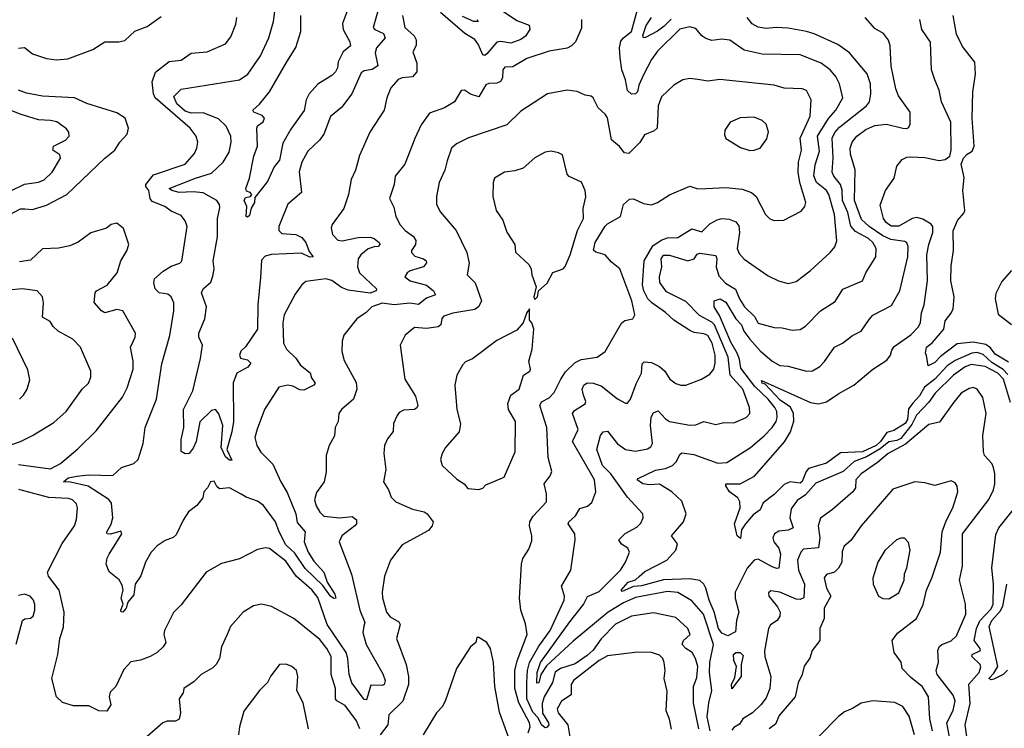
# Model space of a CAD drawing. Extents: x 1552294 to 1694791, y 811929 to 917222.
# Tile 359 of 643: x 1627792 to 1632690, y 892828 to 896355. Entities that reach past the tile are written whole.
import ezdxf

# ---------------------------------------------------------------- set-up
doc = ezdxf.new("R2010")
doc.units = 0

msp = doc.modelspace()

# ---------------------------------------------------------------- linework, layer by layer
at = {"layer": '0CON10XD'}
for points in [[(1629427, 896415), (1629398.1, 896335), (1629400.2, 896305), (1629433.9, 896245), (1629437.1, 896225), (1629400.2, 896195), (1629376.5, 896145), (1629373, 896115), (1629363.1, 896095), (1629343.7, 896076.3), (1629275, 896032.8), (1629231, 895985), (1629216.2, 895955), (1629207.5, 895902.5), (1629140.9, 895809.1), (1629100.8, 895739.2), (1629084.6, 895655), (1629057.4, 895622.6), (1629025, 895548.8), (1628961.2, 895468.8), (1628958.9, 895445), (1628943.1, 895416.9), (1628935, 895380), (1628925, 895372), (1628917.5, 895375), (1628921.2, 895425), (1628907.5, 895455), (1628915, 895470), (1628940, 895475), (1628946.1, 895483.9), (1628937.5, 895495), (1628920.5, 895500.5), (1628916.2, 895515), (1628934.3, 895565.7), (1628955.6, 895675), (1628973.8, 895725), (1628970.8, 895815), (1628975, 895826.1), (1629003.5, 895846.5), (1629010, 895865), (1628998.3, 895878.3), (1628956, 895895), (1628951.2, 895905), (1628985, 895933.8), (1629034.4, 895995.6), (1629120, 896145), (1629165, 896215.6), (1629189.7, 896295), (1629190, 896375)], [(1630896.9, 896083.1), (1630871, 896029), (1630865, 895996.2), (1630855.6, 895985), (1630835, 895984.5), (1630815, 896002.9), (1630805.6, 896055), (1630787.8, 896105), (1630778.7, 896165), (1630775.8, 896214.3), (1630782.8, 896247.2), (1630795.5, 896264.5), (1630835.6, 896295), (1630865.1, 896404.9)], [(1627785, 896213.2), (1627815.9, 896215.9), (1627855, 896185.4), (1627925, 896161.6), (1627975.3, 896154.7), (1628031.1, 896158.9), (1628155, 896206.7), (1628215.5, 896244.5), (1628285, 896244.6), (1628315, 896250.5), (1628365, 896298.1), (1628425, 896320.6), (1628495, 896371.2)], [(1630586.7, 896355), (1630587, 896313), (1630556.9, 896245), (1630536.3, 896223.7), (1630515, 896213.3), (1630425, 896198.1), (1630315, 896161.2), (1630245, 896120.6), (1630205, 896117.8), (1630195.5, 896104.5), (1630192.8, 896065), (1630183.4, 896046.6), (1630165, 896038.1), (1630125, 896036.1), (1630110.5, 896029.5), (1630075, 895970), (1630033.6, 895983.6), (1630005, 896003.1), (1629987.1, 896002.9), (1629954.3, 895945.7), (1629905, 895915.6), (1629830.2, 895889.8), (1629788.8, 895831.2), (1629757.3, 895762.7), (1629707.8, 895635), (1629660, 895575), (1629654.5, 895535), (1629631.2, 895465), (1629652.2, 895422.2), (1629663.1, 895375), (1629685, 895333.1), (1629709.1, 895305), (1629751.1, 895275), (1629762.9, 895255), (1629761.2, 895235), (1629740, 895205), (1629740, 895195), (1629758.1, 895178.1), (1629800, 895165), (1629814.4, 895154.4), (1629815.5, 895145), (1629800.5, 895125), (1629734.4, 895105), (1629718.5, 895095), (1629708.1, 895075), (1629734.2, 895055), (1629815, 895032.5), (1629849.5, 895005), (1629860.6, 894985), (1629815, 894967.9), (1629775, 894937.6), (1629733.1, 894943.1), (1629655, 894935.6), (1629595, 894944.4), (1629544.1, 894925.9), (1629515, 894897.1), (1629468, 894865), (1629403.8, 894785), (1629395.8, 894755), (1629393.4, 894703.4), (1629405, 894658.8), (1629465, 894548.8), (1629468.5, 894515), (1629452.7, 894465), (1629392, 894415), (1629380, 894395), (1629376, 894355), (1629361.2, 894325), (1629357, 894283), (1629330.8, 894235), (1629315.9, 894185.9), (1629315.7, 894104.3), (1629305.6, 894055), (1629268.5, 894001.5), (1629257.7, 893965), (1629266.2, 893935), (1629285, 893903.6), (1629305, 893884), (1629385, 893875.8), (1629445, 893882.2), (1629467.5, 893865), (1629466.9, 893845), (1629459.4, 893835), (1629394.5, 893785), (1629381.2, 893755), (1629442.5, 893595), (1629482.9, 893415), (1629508.9, 893355), (1629504.4, 893335.6), (1629499.1, 893305), (1629515.7, 893245), (1629598, 893098), (1629609.2, 893065), (1629605, 893045.6), (1629595, 893040), (1629538, 893042), (1629518.5, 892975), (1629515, 892969.2), (1629505, 892971.4), (1629443.4, 893053.4), (1629430.7, 893095), (1629423.7, 893175), (1629414.9, 893205), (1629321.7, 893345), (1629275, 893478.2), (1629245, 893516.5), (1629166.3, 893585), (1629115, 893658.9), (1629035, 893722.5), (1629015, 893726.7), (1628975, 893716.9), (1628885, 893670.6), (1628795, 893648.6), (1628718.8, 893605), (1628595, 893442), (1628556.5, 893403.5), (1628511.2, 893315), (1628508.8, 893295), (1628518, 893255), (1628505, 893232.5), (1628475, 893204.3), (1628441.2, 893185), (1628392.8, 893167.2), (1628345, 893159.2), (1628309.4, 893120.6), (1628269.2, 893035), (1628241.8, 893008.2), (1628237.3, 892985), (1628245.3, 892945), (1628225, 892913.3), (1628185, 892913.8), (1628135, 892940), (1628058.8, 892938.8), (1628005, 892956), (1627974, 892985), (1627952, 893075), (1627981.9, 893195), (1627991.4, 893275), (1628009.2, 893330.8), (1628012.3, 893405), (1627987.7, 893515), (1627934.5, 893585), (1627929.1, 893605), (1628003.1, 893746.9), (1628064.5, 893835), (1628073.8, 893866.2), (1628078.5, 893925), (1628074.5, 893945), (1628055, 893964.6), (1628035, 893970.8), (1627936.4, 893976.4), (1627786.9, 894016.9)], [(1629695.4, 896375), (1629706.9, 896315), (1629753.4, 896273.4), (1629763.3, 896255), (1629763.5, 896226.5), (1629747.8, 896195), (1629767.9, 896137.9), (1629766.6, 896095), (1629745, 896070.8), (1629695, 896065.3), (1629675, 896056.4), (1629638.1, 896015), (1629618.1, 895965), (1629604.3, 895905), (1629533.6, 895795), (1629481.9, 895678.1), (1629462.1, 895605), (1629440.7, 895559.3), (1629427.1, 895485), (1629404.4, 895415), (1629345.8, 895335), (1629340.7, 895319.3), (1629347.5, 895285), (1629375, 895257.1), (1629395, 895254.1), (1629475, 895270), (1629535, 895271.3), (1629555.8, 895265), (1629579.4, 895245), (1629582.5, 895235), (1629575, 895226), (1629555, 895224), (1629525, 895214.3), (1629488.8, 895185), (1629476.1, 895163.9), (1629471.8, 895125), (1629482.5, 895095), (1629567.1, 895015), (1629565.7, 895005), (1629535, 894994.1), (1629425, 895008), (1629392, 895022), (1629345, 895055.9), (1629315, 895064.6), (1629215, 895051.9), (1629195.8, 895035), (1629162.4, 894987.6), (1629107.5, 894885), (1629100.5, 894845), (1629103.5, 894745), (1629118.5, 894715), (1629165, 894670), (1629188.9, 894635), (1629237.3, 894597.3), (1629242.8, 894572.8), (1629261.2, 894545), (1629254.2, 894535), (1629205, 894510.8), (1629185, 894512.2), (1629150.2, 894530.2), (1629125, 894535.4), (1629080, 894525), (1629009.2, 894415), (1628972.7, 894317.3), (1628961.5, 894275), (1628971.5, 894235), (1628991.8, 894201.8), (1629051.5, 894141.5), (1629090, 894055), (1629121.6, 894001.6), (1629165.3, 893895), (1629171.7, 893851.7), (1629212.5, 893805), (1629206.2, 893755), (1629227, 893705), (1629255, 893659.4), (1629304.5, 893605), (1629322, 893555), (1629359.3, 893495), (1629364.2, 893475.8), (1629355, 893473.3), (1629338.2, 893485), (1629299.1, 893539.1), (1629212.2, 893622.2), (1629160, 893700), (1629115, 893740.4), (1629082.1, 893805), (1629064.5, 893855), (1629005, 893936.8), (1628975, 893958.6), (1628918.3, 893978.3), (1628893.6, 893993.6), (1628835, 894024.2), (1628785, 894020), (1628771.7, 894031.7), (1628758.3, 894058.3), (1628740, 894055), (1628726.1, 894023.9), (1628707.5, 894005), (1628703.3, 893975), (1628672.7, 893937.3), (1628632, 893905), (1628605, 893863.8), (1628569.7, 893790.3), (1628555, 893776.5), (1628515, 893762.2), (1628475, 893736.2), (1628445.4, 893705), (1628416.6, 893655), (1628395, 893586), (1628365.6, 893544.4), (1628358.8, 893491.2), (1628328.8, 893455), (1628322, 893425), (1628305, 893406.2), (1628297, 893407), (1628294.3, 893415), (1628306.7, 893445), (1628295.7, 893475), (1628305.6, 893515), (1628300.5, 893540.5), (1628285.9, 893565.9), (1628237, 893607), (1628222, 893645), (1628225.9, 893674.1), (1628236.2, 893695), (1628300, 893795), (1628295, 893808.8), (1628243.1, 893793.1), (1628227.5, 893795), (1628222.9, 893802.9), (1628246.9, 893843.1), (1628255.4, 893874.6), (1628248.2, 893948.2), (1628234.2, 893965.8), (1628132, 894032), (1628045, 894053.4), (1628010, 894055), (1628031.9, 894075), (1628075, 894083.3), (1628135, 894090), (1628255, 894085.7), (1628298.8, 894125), (1628358.8, 894145), (1628380.6, 894165), (1628405.8, 894245), (1628416, 894325), (1628471.5, 894465), (1628498.1, 894641.9), (1628537.8, 894782.2), (1628558.8, 894905), (1628558.2, 894945), (1628545, 894975.6), (1628528, 894988), (1628485, 894995.8), (1628465.2, 895015.2), (1628459.2, 895045), (1628462.1, 895065), (1628505, 895103.4), (1628545, 895127.7), (1628587.4, 895142.6), (1628597.4, 895152.6), (1628624.4, 895325), (1628615, 895353.8), (1628595, 895379.2), (1628545, 895402.2), (1628514.3, 895425), (1628450.1, 895450.1), (1628440.8, 895465), (1628434.5, 895505), (1628418.5, 895525), (1628419.6, 895535), (1628457.6, 895582.4), (1628615.5, 895635), (1628661.3, 895688.7), (1628673.6, 895715), (1628677.5, 895745), (1628668.9, 895775), (1628639.5, 895815), (1628465.6, 895965.6), (1628457.6, 895985), (1628450.7, 896045), (1628467.1, 896092.9), (1628535, 896146.9), (1628595, 896152.7), (1628645, 896187.5), (1628725, 896194.5), (1628815.7, 896235), (1628841.4, 896268.6), (1628867.2, 896332.8), (1628871.1, 896365)], [(1629573, 896397), (1629550, 896315), (1629557.5, 896305), (1629601.5, 896285), (1629610, 896265), (1629566.7, 896215), (1629559.9, 896189.9), (1629572.7, 896125), (1629545, 896106.3), (1629505, 896099.3), (1629490.6, 896089.4), (1629443.5, 895985), (1629392.6, 895917.4), (1629337.5, 895872.5), (1629304.4, 895785), (1629282.5, 895755), (1629225, 895700), (1629195.5, 895645), (1629182.6, 895597.4), (1629194.2, 895495), (1629125, 895436), (1629081.1, 895325), (1629081.1, 895305), (1629095, 895290.5), (1629165, 895284.7), (1629195, 895270), (1629214.6, 895245), (1629231.5, 895201.5), (1629251.2, 895175), (1629235, 895172.7), (1629193, 895193), (1629045, 895186), (1629012.8, 895177.2), (1628995, 895157.5), (1628989.1, 895070.9), (1628976.9, 894935), (1628975.3, 894814.7), (1628915, 894726), (1628892.5, 894705), (1628884.3, 894685), (1628889.7, 894669.7), (1628925, 894661.1), (1628941.9, 894645), (1628925.8, 894625), (1628872.2, 894595), (1628853.1, 894546.9), (1628854.6, 894355), (1628846.8, 894303.2), (1628821.9, 894215), (1628847.1, 894162.9), (1628835, 894161.8), (1628815, 894178.5), (1628794.3, 894225), (1628802.4, 894335), (1628782.7, 894392.7), (1628765, 894414.2), (1628745, 894408.6), (1628687.2, 894352.8), (1628670, 894255), (1628655, 894221.2), (1628635, 894196), (1628615, 894194.3), (1628594.7, 894204.7), (1628594.7, 894265), (1628608.7, 894325), (1628607.1, 894415), (1628652.2, 894507.8), (1628691.7, 894668.3), (1628700.8, 894735), (1628683.1, 894775), (1628683.1, 894795), (1628712.4, 894865), (1628721.6, 894925), (1628695.7, 894995), (1628704.4, 895015), (1628742.2, 895047.8), (1628752.4, 895077.6), (1628758.5, 895115), (1628754.6, 895155), (1628775.7, 895274.3), (1628776.2, 895365), (1628787.6, 895417.6), (1628786, 895435), (1628772.9, 895455), (1628705, 895492.3), (1628655, 895497.7), (1628585, 895494.5), (1628548, 895505), (1628535.8, 895515), (1628666.5, 895566.5), (1628745, 895590.9), (1628803.1, 895645), (1628833.3, 895695), (1628844, 895745), (1628842.3, 895775), (1628818.2, 895825), (1628781.3, 895861.3), (1628705, 895890.6), (1628645, 895889.4), (1628615, 895898.4), (1628573.1, 895935), (1628558, 895972), (1628595, 896007.9), (1628885.3, 896054.7), (1628926.7, 896083.3), (1628989.6, 896175), (1629031.8, 896265), (1629054.5, 896345), (1629060.8, 896395)], [(1630197.8, 896395), (1630265, 896351.1), (1630326.8, 896326.8), (1630329.2, 896305), (1630308.2, 896271.8), (1630285, 896256.3), (1630235, 896237.1), (1630185, 896246), (1630165, 896243.2), (1630115, 896184.6), (1630105, 896176.5), (1630095, 896178.9), (1630072.3, 896232.3), (1630055, 896255.3), (1630006.6, 896286.6), (1629885, 896389.6)], [(1630066.7, 896355), (1630072, 896345), (1630050, 896345), (1629995, 896370.7)], [(1631225.9, 892815), (1631212, 892885), (1631219.8, 892955), (1631234.2, 893015), (1631222.6, 893105), (1631224.8, 893155), (1631242.7, 893245), (1631192.6, 893395), (1631135, 893462.7), (1631065, 893503.2), (1631015, 893508.1), (1630855, 893478.7), (1630795, 893451.7), (1630719, 893405), (1630545, 893260.7), (1630412, 893138), (1630383.8, 893095), (1630375, 893054.6), (1630365, 893052.2), (1630365.3, 893105.3), (1630381.7, 893155), (1630527.9, 893357.9), (1630596.7, 893443.3), (1630615.6, 893484.4), (1630675, 893508.8), (1630779.7, 893615), (1630806.1, 893655), (1630824.5, 893705), (1630817.1, 893725), (1630785, 893744.4), (1630772.9, 893765), (1630803.6, 893796.4), (1630861.7, 893828.3), (1630880.9, 893849.1), (1630893.8, 893875), (1630891.2, 893895), (1630815, 893977.7), (1630732.5, 894095), (1630690.3, 894135), (1630663.2, 894215), (1630681.5, 894285), (1630695, 894302.9), (1630715, 894305.8), (1630765, 894243.5), (1630805, 894215.5), (1630855, 894207.3), (1630915, 894218.2), (1630930.9, 894229.1), (1630939.1, 894245), (1630930, 894335), (1630933.6, 894376.4), (1630945, 894398.5), (1630967.4, 894407.4), (1631005, 894367.9), (1631025, 894355.4), (1631125, 894336.5), (1631155, 894337.8), (1631195, 894354.4), (1631255, 894339.2), (1631295, 894350), (1631345, 894348.5), (1631406, 894375), (1631423.1, 894395), (1631422.2, 894425), (1631389.2, 894515), (1631326, 894586), (1631315.4, 894675), (1631248.7, 894835), (1631235, 894848.8), (1631172.8, 894882.8), (1631105, 894952), (1631009.7, 894999.7), (1630976.7, 895046.7), (1630975.1, 895074.9), (1630986.9, 895125), (1630983, 895165), (1630995, 895182.8), (1631025, 895183), (1631115, 895154.8), (1631146.4, 895163.6), (1631162, 895188), (1631175, 895191.8), (1631255, 895181.4), (1631259.7, 895165), (1631256.2, 895123.8), (1631270, 895080), (1631303.3, 895043.3), (1631353.4, 895013.4), (1631372.7, 894965), (1631396.8, 894925), (1631447.3, 894877.3), (1631465, 894844.1), (1631545, 894822.2), (1631585, 894821.1), (1631635, 894808.9), (1631675, 894813.1), (1631700.9, 894829.1), (1631774.7, 894905.3), (1631848.3, 894951.7), (1631886.8, 895013.2), (1631985, 895054), (1632000.8, 895095), (1632051.1, 895175), (1632052.5, 895215), (1632036.5, 895245), (1632014.6, 895265), (1631949.6, 895299.6), (1631926.6, 895326.6), (1631910.7, 895395), (1631884.4, 895454.5), (1631883.8, 895506.2), (1631875.6, 895535), (1631841.7, 895575), (1631833.9, 895595), (1631838, 895665), (1631833.7, 895765), (1631846.2, 895793.8), (1631869.7, 895820.3), (1632003.8, 895925), (1632018.8, 895945), (1632026, 895985), (1632024.7, 896035), (1632007.1, 896085), (1631919, 896189), (1631861.4, 896231.4), (1631744.7, 896284.7), (1631705.2, 896295.2), (1631615, 896311.9), (1631555, 896315.9), (1631505, 896310.9), (1631465, 896316.5), (1631435, 896334.4), (1631410.9, 896365)], [(1632720.7, 894449.3), (1632685.6, 894565), (1632658.5, 894595), (1632595, 894628.5), (1632525, 894638.6), (1632495, 894627.4), (1632437.9, 894585), (1632346.2, 894495), (1632315, 894450.4), (1632253.7, 894386.3), (1632229.7, 894340.3), (1632175, 894269.8), (1632155, 894260), (1632115, 894253.8), (1632072.1, 894217.9), (1632005, 894179.5), (1631943.2, 894155), (1631888.9, 894105), (1631751.8, 894048.2), (1631700.2, 893989.8), (1631659, 893961), (1631630.1, 893919.9), (1631622.7, 893875), (1631640, 893825), (1631615, 893813.3), (1631568.9, 893808.9), (1631546.5, 893795), (1631538.5, 893775), (1631542.5, 893755), (1631568, 893725), (1631576, 893695), (1631568.1, 893625), (1631557.6, 893622.4), (1631535, 893631.1), (1631465, 893669.8), (1631445, 893664.7), (1631410.5, 893625), (1631351.2, 893505), (1631351.3, 893475), (1631369.5, 893405), (1631357.4, 893365), (1631352.6, 893307.4), (1631315, 893287.3), (1631285, 893301.5), (1631267.2, 893325), (1631246.8, 893406.8), (1631221.8, 893465), (1631205.2, 893525.2), (1631194.6, 893545), (1631175, 893563.2), (1631125, 893572.1), (1630995, 893566), (1630885, 893537.4), (1630845, 893533.1), (1630788.3, 893508.3), (1630784.1, 893515), (1630818.9, 893555), (1630855, 893567.4), (1630875, 893585.3), (1630901.8, 893608.2), (1631011.4, 893665), (1631055.7, 893715), (1631064.2, 893745), (1631034.2, 893785), (1631094.7, 893855.3), (1631107.5, 893895), (1631085, 893958), (1631035.8, 894005), (1630975, 894043.1), (1630925, 894040), (1630890.8, 894045), (1630863.8, 894065), (1630868.3, 894071.7), (1630955, 894113), (1631005, 894120.2), (1631039.6, 894135), (1631059.3, 894155), (1631075, 894191.2), (1631085, 894199.4), (1631145, 894191.1), (1631265, 894146.9), (1631309.8, 894150.2), (1631427.5, 894225), (1631495, 894282.5), (1631534.7, 894325), (1631554.7, 894355), (1631559.7, 894375), (1631558.4, 894405), (1631548.4, 894425), (1631515.8, 894465), (1631448.9, 894528.9), (1631379.7, 894619.7), (1631372.2, 894665), (1631360.2, 894695), (1631329, 894749), (1631273, 894883), (1631247.1, 894925), (1631246.9, 894955), (1631275.8, 894965.8), (1631305, 894948.4), (1631353.8, 894865), (1631381.9, 894835), (1631394.8, 894805), (1631423.9, 894765), (1631475, 894705.9), (1631535.5, 894655), (1631573.4, 894633.4), (1631615, 894629.4), (1631705, 894604.6), (1631735, 894606.7), (1631771.7, 894628.3), (1631795, 894652.5), (1631844.4, 894725), (1631885, 894744.4), (1631935, 894783.5), (1631978.6, 894805), (1632017, 894863), (1632035, 894884.3), (1632128, 894932), (1632170.4, 895005), (1632210, 895175), (1632210.9, 895225), (1632204.7, 895244.7), (1632195, 895250.4), (1632125, 895261.3), (1632085, 895278.1), (1632017.4, 895325), (1631979.8, 895359.8), (1631944.5, 895455), (1631947.3, 895607.3), (1631925.4, 895685), (1631922.9, 895715), (1631932.2, 895745), (1631955.9, 895774.1), (1632001.7, 895808.3), (1632045, 895828.6), (1632103.7, 895833.7), (1632185, 895814.2), (1632205, 895813.3), (1632215, 895819.2), (1632221.9, 895835), (1632220.9, 895895), (1632163.1, 895975), (1632150.6, 896010.6), (1632126.4, 896123.6), (1632121.8, 896225), (1632113.1, 896253.1), (1632088.1, 896285), (1632045, 896310), (1631998.1, 896365)], [(1631032.6, 896357.4), (1630998, 896322), (1630965, 896297), (1630905, 896265.6), (1630894.6, 896264.6), (1630890.9, 896275), (1630908, 896325), (1630934.8, 896365.2)], [(1632707.9, 894587.9), (1632685, 894614.2), (1632628.2, 894648.2), (1632585, 894687.4), (1632555, 894697.4), (1632528.5, 894695), (1632445, 894657.9), (1632405, 894631.7), (1632345, 894564.9), (1632293, 894525), (1632267.4, 894482.6), (1632235, 894445.1), (1632213.1, 894416.9), (1632208.4, 894365), (1632196.5, 894345), (1632139.5, 894310.5), (1632105, 894299.7), (1632074.2, 894255), (1632051.9, 894235), (1631985, 894204), (1631875, 894198.1), (1631805, 894148.1), (1631715, 894120), (1631703.5, 894106.5), (1631685, 894055.8), (1631675, 894048.4), (1631625, 894053.7), (1631595, 894040.4), (1631545, 893991), (1631490.4, 893949.6), (1631475, 893915.6), (1631440.1, 893889.9), (1631401.6, 893845), (1631383.1, 893815), (1631377.9, 893772.1), (1631360.6, 893785), (1631347.7, 893845), (1631375.7, 893925), (1631374.2, 893955), (1631364, 893975), (1631323.5, 894005), (1631304.7, 894035), (1631304.7, 894045), (1631375.6, 894044.4), (1631447.4, 894082.6), (1631595.9, 894254.1), (1631626.8, 894303.2), (1631643.1, 894356.9), (1631641.1, 894395), (1631626, 894426), (1631575, 894461.2), (1631500.7, 894540.7), (1631485, 894546), (1631481.9, 894558.1), (1631725, 894449.3), (1631765, 894442.3), (1631805, 894451.8), (1631865.9, 894494.1), (1631941.4, 894535), (1632035.4, 894614.6), (1632105, 894660.5), (1632124.5, 894685), (1632130.3, 894709.7), (1632142.7, 894727.3), (1632224.8, 894785.2), (1632263.6, 894826.4), (1632272.4, 894847.6), (1632278.2, 894895), (1632291.5, 894935), (1632308.1, 895055), (1632304.5, 895185), (1632314, 895236), (1632334.7, 895295), (1632333.6, 895325), (1632326.4, 895336.4), (1632285, 895362.2), (1632255, 895369.5), (1632231.4, 895365), (1632165, 895327.5), (1632126.4, 895326.4), (1632101.5, 895345), (1632088.5, 895365), (1632071.7, 895431.7), (1632099.2, 895505), (1632142.5, 895565), (1632156, 895625), (1632181.2, 895658.8), (1632205, 895670), (1632225, 895671.4), (1632295, 895668.8), (1632365, 895653.8), (1632395, 895658.2), (1632418.5, 895675), (1632425.4, 895705.4), (1632423.9, 895843.9), (1632376.7, 895945), (1632365, 896003.3), (1632344.5, 896054.5), (1632327.1, 896105), (1632322.1, 896242.1), (1632278.9, 896305), (1632268.9, 896355)], [(1632710.6, 894650.6), (1632645, 894689.5), (1632621.5, 894721.5), (1632598.4, 894738.4), (1632535, 894749.7), (1632455, 894741.8), (1632372.4, 894677.6), (1632345, 894647.8), (1632311.2, 894631.2), (1632303.3, 894683.3), (1632297.5, 894695), (1632302.5, 894725), (1632332.7, 894747.3), (1632388.6, 894815), (1632395.6, 894855), (1632426.3, 894893.7), (1632435.7, 894915), (1632440, 894975), (1632424.5, 895055), (1632425, 895130), (1632437.9, 895205), (1632435, 895303.3), (1632456.8, 895355), (1632488.9, 895391.1), (1632493.6, 895405), (1632483.5, 895505), (1632490.9, 895569.1), (1632475.8, 895635), (1632486.5, 895665), (1632505, 895685.2), (1632530.2, 895699.8), (1632540.2, 895725), (1632530.3, 895865), (1632533.5, 895995), (1632547.4, 896082.6), (1632543.6, 896143.6), (1632481.7, 896221.7), (1632452.7, 896282.7), (1632436, 896375)], [(1631170.7, 892825), (1631143.9, 892955), (1631143.9, 893035), (1631160.2, 893080.2), (1631165.4, 893135.4), (1631153.8, 893175), (1631137.1, 893205), (1631106.1, 893225), (1631087.9, 893245), (1631094.6, 893265), (1631127.3, 893295), (1631115.2, 893325.2), (1631055, 893379.6), (1630945, 893403.1), (1630835, 893385.4), (1630755, 893345.8), (1630685, 893272.2), (1630645, 893216.3), (1630615, 893189.3), (1630555, 893148.8), (1630482.7, 893125), (1630455, 893106.9), (1630441.5, 893055), (1630401.2, 892985), (1630391.4, 892951.4), (1630392.5, 892902.4), (1630422.4, 892855), (1630423.9, 892845), (1630415, 892833), (1630405, 892830.4), (1630387, 892845), (1630370.6, 892880.6), (1630345, 892908.8), (1630314.2, 892975), (1630314, 893056), (1630317.6, 893115), (1630327.7, 893155), (1630374.3, 893235.7), (1630430.4, 893315), (1630500.8, 893465), (1630502.7, 893485), (1630486.9, 893535), (1630532.9, 893615), (1630555.5, 893765), (1630552.7, 893795), (1630519.4, 893845), (1630523.1, 893855), (1630556.9, 893885), (1630578.9, 893921.1), (1630616.5, 893933.5), (1630638.3, 893951.7), (1630657.9, 894005), (1630650.4, 894065), (1630542.1, 894255), (1630569.2, 894315), (1630540.9, 894395), (1630550.9, 894409.1), (1630605, 894442.5), (1630607.7, 894455), (1630596, 894485), (1630589.6, 894515), (1630597.5, 894535), (1630615, 894547.3), (1630644.1, 894545.9), (1630685, 894532.4), (1630765, 894467.1), (1630805, 894445.6), (1630815, 894445.8), (1630830.6, 894465), (1630858.1, 894541.9), (1630884.5, 894595), (1630887.8, 894642.2), (1630898.3, 894651.7), (1630935, 894647.8), (1630975, 894628.4), (1631001.1, 894605), (1631025.3, 894565.3), (1631055, 894543.3), (1631080, 894535), (1631105, 894535.6), (1631184, 894565), (1631225, 894589.6), (1631244.7, 894615), (1631251.9, 894645), (1631251, 894685), (1631237, 894745), (1631215, 894782.6), (1631195, 894791.6), (1631147.1, 894797.1), (1631125, 894807.7), (1631045, 894858.2), (1631005, 894897.7), (1630936.4, 894945), (1630917, 894965), (1630896.5, 895005), (1630890, 895035), (1630898.3, 895155), (1630941.8, 895228.2), (1630982.5, 895257.5), (1631015, 895268.6), (1631065, 895270.4), (1631135, 895312.8), (1631185, 895297.9), (1631225, 895338.9), (1631261.8, 895358.2), (1631285, 895364.6), (1631321.6, 895361.6), (1631355, 895349.2), (1631369.1, 895329.1), (1631372.3, 895295), (1631361.2, 895215), (1631371.2, 895191.2), (1631395, 895162.9), (1631515, 895079.2), (1631566.7, 895055), (1631615, 895040.8), (1631655, 895051.4), (1631724.7, 895105.3), (1631824.3, 895195), (1631846, 895224), (1631856.9, 895253.1), (1631844.3, 895385), (1631816.4, 895485), (1631804.7, 895505), (1631754.9, 895544.9), (1631742.1, 895577.9), (1631748.7, 895631.3), (1631769.9, 895700.1), (1631759.8, 895775), (1631815, 895862.5), (1631851.9, 895905), (1631886.9, 895965), (1631870.7, 896035), (1631851.4, 896071.4), (1631824.2, 896104.2), (1631778.2, 896138.2), (1631675, 896180), (1631485, 896182.2), (1631395, 896202), (1631325, 896253.3), (1631285, 896257.5), (1631235, 896251.5), (1631205, 896260.5), (1631185, 896274.3), (1631155, 896310.5), (1631125, 896319.5), (1631075, 896307.3), (1630965, 896198.2), (1630935, 896157.1), (1630896.9, 896083.1)], [(1631204.4, 895514.4), (1631305, 895519.5), (1631385, 895510.4), (1631432.5, 895495), (1631456.2, 895475), (1631502.2, 895385), (1631524.1, 895364.1), (1631545, 895354.4), (1631593, 895357), (1631679.3, 895400.7), (1631697.1, 895425), (1631703.3, 895445), (1631672, 895545), (1631663.9, 895595), (1631665.2, 895644.8), (1631680.8, 895705), (1631674.2, 895765), (1631724.6, 895875), (1631728.5, 895955), (1631705, 896002), (1631685, 896011.1), (1631595, 896013.3), (1631545, 896028.5), (1631275, 896056.7), (1631215, 896048.9), (1631165, 896056.4), (1631125, 896061.9), (1631090, 896055), (1631045, 896029.2), (1630985, 895970), (1630967.8, 895925), (1630963.3, 895815), (1630948.7, 895801.3), (1630899.1, 895780.9), (1630876.4, 895743.6), (1630821.7, 895688.3), (1630801.2, 895691.2), (1630775, 895724), (1630736.5, 895756.5), (1630715.8, 895865.7), (1630704.5, 895885), (1630668.6, 895915), (1630644, 895965), (1630635, 895974), (1630605, 895978.6), (1630565, 895996.7), (1630515, 896003.1), (1630416.7, 895985), (1630285, 895898.8), (1630215, 895830.6), (1630024, 895766), (1629965, 895737.1), (1629939.2, 895715), (1629918.7, 895651.3), (1629906.9, 895605), (1629878.8, 895545), (1629864.4, 895475), (1629865.6, 895435), (1629885, 895396), (1629962.9, 895305), (1630015.3, 895195.3), (1630026.8, 895143.2), (1630018, 895085), (1630057.8, 895045), (1630089.3, 894955), (1630075, 894926.4), (1630055, 894912.2), (1629945.8, 894894.2), (1629901.2, 894878.8), (1629892.2, 894867.8), (1629886.5, 894835), (1629874.2, 894825), (1629815, 894818), (1629755, 894822.9), (1629710, 894785), (1629684.3, 894735), (1629707.8, 894565), (1629760.5, 894480.5), (1629772.2, 894435), (1629767.6, 894422.4), (1629756, 894414), (1629701.1, 894411.1), (1629679.8, 894400.2), (1629668.9, 894385), (1629652, 894345), (1629649.2, 894305), (1629621.4, 894268.6), (1629606.7, 894235), (1629602.5, 894195), (1629613.3, 894115), (1629601.9, 894055), (1629627.1, 894015), (1629638.8, 893978.8), (1629662, 893955), (1629745, 893918.9), (1629804.4, 893904.4), (1629818.8, 893895), (1629848.1, 893855), (1629843.5, 893835), (1629825, 893811.8), (1629695, 893740.8), (1629636.3, 893663.7), (1629605.6, 893585), (1629594.5, 893505.5), (1629597.2, 893477.2), (1629616.7, 893405), (1629635, 893383.1), (1629677.5, 893357.5), (1629684.2, 893345), (1629665.8, 893275), (1629714.6, 893145), (1629725.9, 893085), (1629726, 893045), (1629697.6, 892962.4), (1629627.5, 892895), (1629622.5, 892845), (1629584.7, 892795)], [(1627665, 895344.4), (1627795, 895413.3), (1627817.3, 895412.7), (1627855, 895410.4), (1627925, 895431.6), (1628025.4, 895485), (1628214.8, 895665.2), (1628265.6, 895705), (1628288.9, 895745), (1628325.7, 895784.3), (1628332, 895815), (1628316.9, 895865), (1628275, 895891.6), (1628125, 895936.7), (1628065, 895964.8), (1627904.5, 895974.5), (1627825, 895988), (1627785, 896003.5)], [(1627754.7, 895505.3), (1627815, 895536.2), (1627885, 895545.5), (1627913.3, 895556.7), (1627952.5, 895595), (1627994.4, 895665), (1627991.3, 895681.3), (1627956, 895705), (1627959.2, 895725), (1628018.9, 895755), (1628037.5, 895775), (1628036.2, 895795), (1628025, 895811.2), (1627976, 895846), (1627945, 895853.5), (1627885, 895855.5), (1627794.7, 895884.7), (1627705, 895920.6)], [(1631423.7, 895703.7), (1631445, 895704.4), (1631475.5, 895714.5), (1631508.8, 895761.2), (1631517.1, 895797.1), (1631504.4, 895835), (1631485, 895852.2), (1631445, 895869.1), (1631375, 895865.7), (1631326.2, 895845), (1631300, 895805), (1631298.3, 895781.7), (1631305, 895763.8), (1631378, 895718), (1631423.7, 895703.7)], [(1630355, 894962.5), (1630367.5, 894975), (1630372.5, 895005), (1630415, 895042.5), (1630443.4, 895096.6), (1630495, 895114.6), (1630505, 895126), (1630530.8, 895185), (1630566.2, 895305), (1630596.2, 895365), (1630594.6, 895415), (1630607.4, 895472.6), (1630604.5, 895504.5), (1630585.9, 895545.9), (1630525, 895573.3), (1630515.8, 895585.8), (1630491.3, 895681.3), (1630472.4, 895692.4), (1630435, 895699.6), (1630406, 895695), (1630355, 895666.2), (1630296.2, 895615), (1630255, 895601.5), (1630203.9, 895596.1), (1630154, 895565), (1630146.9, 895545), (1630145.6, 895475), (1630161.4, 895405), (1630195, 895356.2), (1630215, 895296.7), (1630254, 895235), (1630257.3, 895197.3), (1630326.2, 895135), (1630336.4, 895113.6), (1630340, 895085), (1630361.2, 895025), (1630350, 894975), (1630355, 894962.5)], [(1630321.1, 892805), (1630330.8, 892835), (1630328, 892855), (1630274, 892954), (1630255.5, 893025), (1630254.4, 893115), (1630266.5, 893163.5), (1630316, 893295), (1630307.8, 893347.8), (1630284.5, 893415), (1630278.8, 893475), (1630288.1, 893645), (1630295, 893673.3), (1630325, 893720), (1630338.7, 893761.3), (1630339.4, 893785), (1630327.1, 893835), (1630329.5, 893855), (1630346.5, 893883.5), (1630411.9, 893955), (1630413.1, 893995), (1630400.5, 894045), (1630430.6, 894085), (1630438.5, 894105), (1630421.1, 894175), (1630414.6, 894325.4), (1630378.9, 894435), (1630388.1, 894451.9), (1630425, 894472.9), (1630451.1, 894498.9), (1630483.3, 894565), (1630507.6, 894602.4), (1630555, 894647.7), (1630585, 894662.9), (1630665, 894674.4), (1630705, 894702.5), (1630785, 894844.2), (1630802.4, 894857.6), (1630842.5, 894865), (1630851.2, 894885), (1630836.9, 894955), (1630776.4, 895115), (1630735, 895148.5), (1630705, 895184.8), (1630657.7, 895197.7), (1630646.6, 895206.6), (1630653.9, 895246.1), (1630703.5, 895326.5), (1630715, 895338.7), (1630780.8, 895375), (1630795.7, 895435), (1630825, 895461.9), (1630845, 895463.3), (1630895, 895439.6), (1630935, 895432.8), (1630965, 895444.5), (1631025, 895482.5), (1631125, 895525.6), (1631165, 895513.3), (1631204.4, 895514.4)], [(1627785, 894140), (1627945, 894119.7), (1627995, 894145.9), (1628081.2, 894218.8), (1628171.7, 894308.3), (1628303.6, 894475), (1628327, 894523), (1628355.4, 894615), (1628356.7, 894655), (1628342.2, 894725), (1628365.6, 894775), (1628366.9, 894795), (1628305.2, 894905.2), (1628275, 894911.8), (1628215, 894895.4), (1628198.1, 894905), (1628162.3, 894947.7), (1628167.5, 894995), (1628174.2, 895005), (1628227.2, 895032.8), (1628275.8, 895095), (1628294.4, 895155), (1628325, 895204), (1628334.5, 895235), (1628308, 895315), (1628275, 895341.2), (1628247.1, 895335), (1628222.7, 895317.3), (1628145, 895293.2), (1628082.3, 895247.7), (1628040.3, 895229.7), (1627985, 895216.9), (1627905, 895214.7), (1627845, 895157.1), (1627791.3, 895148.7)], [(1632725, 895106.9), (1632677.9, 895052.1), (1632648.1, 894991.9), (1632644.4, 894965), (1632658.8, 894888.8), (1632725, 894837.2)], [(1627665, 894209.6), (1627795.3, 894254.7), (1627855.4, 894284.6), (1627960.7, 894349.3), (1628022.5, 894405), (1628102.5, 894515), (1628134, 894545), (1628145.7, 894575), (1628145.7, 894605), (1628094.2, 894725), (1628056, 894765), (1627983.7, 894803.7), (1627957.6, 894827.6), (1627942.9, 894852.9), (1627905, 894873.8), (1627909.5, 894945), (1627905.6, 894974.4), (1627878, 895005), (1627805, 895015.3), (1627735, 895009.1)], [(1630075, 894016.7), (1630095, 894022.5), (1630110.8, 894039.2), (1630201.7, 894078.3), (1630256.8, 894203.2), (1630258.6, 894355), (1630223.1, 894415), (1630220, 894445), (1630234.7, 894485.3), (1630276.9, 894515), (1630298.5, 894585), (1630329.5, 894605), (1630333.2, 894615), (1630324.7, 894655), (1630340.4, 894715), (1630350, 894815), (1630340, 894845), (1630328.3, 894858.3), (1630327.5, 894915), (1630315, 894897.5), (1630296.7, 894845), (1630265, 894808.8), (1630165, 894758.6), (1630045, 894665.8), (1630009.1, 894650.9), (1629994, 894635), (1629966, 894585), (1629955.8, 894535), (1629965.6, 894415), (1629983.8, 894343.8), (1629977.5, 894302.5), (1629909.2, 894225), (1629892.5, 894195), (1629885.8, 894165), (1629892.5, 894135), (1629967, 894067), (1630003.3, 894045), (1630021.7, 894021.7), (1630075, 894016.7)], [(1627841.4, 894561.4), (1627831.7, 894611.7), (1627755, 894768.8)], [(1627790.8, 894465), (1627810, 894485), (1627828.1, 894515), (1627841.4, 894561.4)], [(1632418.7, 892775), (1632404.4, 892855.6), (1632435, 892915.6), (1632446.1, 892965), (1632435, 892992.9), (1632356.2, 893095), (1632351.2, 893115), (1632362.6, 893157.4), (1632359.2, 893215), (1632365, 893233.3), (1632378.8, 893245), (1632425, 893262.5), (1632452.8, 893287.2), (1632497.8, 893395), (1632497.5, 893445), (1632466.9, 893565), (1632482.5, 893635), (1632482.2, 893795), (1632613.6, 893966.4), (1632636.7, 894015), (1632642.2, 894045), (1632643.2, 894095), (1632636, 894126), (1632627.5, 894145), (1632591.8, 894185), (1632586.2, 894205), (1632582.5, 894285), (1632599.3, 894395), (1632583.4, 894473.4), (1632554.4, 894515), (1632534.5, 894524.5), (1632515, 894519.6), (1632475, 894495.3), (1632438.6, 894451.4), (1632367.9, 894352.1), (1632315, 894339.3), (1632197.5, 894242.5), (1632112.6, 894195), (1632059.5, 894150.5), (1631978, 894095), (1631951.8, 894065), (1631950, 894025), (1631937.1, 894005), (1631835, 893916.5), (1631776.2, 893873.8), (1631763.2, 893835), (1631772.7, 893775), (1631765, 893726.2), (1631691.3, 893718.7), (1631677.5, 893705), (1631660.6, 893665), (1631665.2, 893615), (1631695.2, 893545), (1631692.2, 893477.8), (1631675, 893468.9), (1631655, 893469.6), (1631573.8, 893505), (1631528.6, 893511.4), (1631517.5, 893502.5), (1631518.6, 893485), (1631562.1, 893432.1), (1631575.6, 893405), (1631572.9, 893385), (1631559.2, 893365), (1631526.6, 893343.4), (1631516.2, 893325), (1631496.9, 893213.1), (1631498.3, 893185), (1631528.7, 893085), (1631522.8, 893025), (1631505, 892980), (1631478.2, 892945), (1631437.9, 892905), (1631388.9, 892875), (1631372.1, 892847.9), (1631345, 892831.4), (1631335, 892818)], [(1632332.9, 892815), (1632319.4, 892875), (1632312.5, 892985), (1632283.3, 893033.3), (1632222.5, 893082.5), (1632182.2, 893125), (1632176.8, 893156.8), (1632142.5, 893205), (1632132.5, 893265), (1632158.7, 893301.3), (1632253.5, 893375), (1632286.1, 893443.9), (1632302, 893515), (1632330.3, 893579.7), (1632372.2, 893705), (1632380.5, 893805), (1632400.2, 893859.8), (1632433.8, 893925), (1632458.6, 894005), (1632455, 894032.5), (1632445, 894050), (1632425, 894058.8), (1632345, 894035.8), (1632295, 894049.5), (1632245, 894053.6), (1632135, 894017.6), (1631977.3, 893835), (1631926.9, 893763.1), (1631893.5, 893735), (1631883.1, 893706.9), (1631881, 893655), (1631865, 893624), (1631845, 893605.3), (1631805, 893593.5), (1631793.1, 893576.9), (1631805.9, 893525), (1631826.4, 893485), (1631793.5, 893425), (1631793.1, 893375), (1631772.7, 893325), (1631772, 893265), (1631733.3, 893215), (1631722.6, 893177.4), (1631695, 893136.7), (1631684.3, 893095), (1631665, 893053.3), (1631649.1, 892985), (1631569.4, 892890.6), (1631552.3, 892847.7), (1631520, 892825)], [(1632505.2, 892775), (1632495.8, 892845), (1632519.5, 892950.5), (1632512.7, 893047.3), (1632564.8, 893105), (1632573.6, 893133.6), (1632570.3, 893145), (1632528.2, 893185), (1632530.4, 893195), (1632571.7, 893215), (1632570.2, 893225), (1632539.5, 893265), (1632551.1, 893325), (1632567.7, 893362.3), (1632625, 893422.2), (1632635.1, 893445), (1632636.2, 893545), (1632627.1, 893627.1), (1632647.3, 893792.7), (1632662.5, 893825), (1632741.8, 893925)], [(1632115, 893471.9), (1632165, 893502.2), (1632191.3, 893565), (1632193.4, 893596.6), (1632205, 893626.7), (1632221.1, 893715), (1632212.9, 893752.9), (1632193.8, 893773.8), (1632175, 893774), (1632153.8, 893765), (1632095, 893712), (1632061.5, 893655), (1632035.6, 893575), (1632037.8, 893545), (1632064.2, 893485), (1632085, 893473.3), (1632115, 893471.9)], [(1632705, 893117.5), (1632684.6, 893095.4), (1632637.6, 893072.4), (1632625, 893069.2), (1632613.3, 893075), (1632638.3, 893101.7), (1632657.6, 893135), (1632614.6, 893335), (1632627.5, 893365), (1632670.1, 893409.9), (1632682.8, 893435), (1632701.8, 893545)], [(1627773.5, 893246.5), (1627806.2, 893363.8), (1627816.7, 893373.3), (1627845, 893376.2), (1627858.8, 893385), (1627867.1, 893415), (1627866.9, 893443.1), (1627859.4, 893465), (1627843.8, 893485), (1627815.6, 893495.6), (1627785, 893488.8)], [(1629483.8, 892825), (1629467.5, 892865), (1629410.4, 892940.4), (1629368.9, 892965), (1629362.3, 892975), (1629362.4, 893025), (1629341.1, 893095), (1629340.8, 893185), (1629320, 893225), (1629285, 893268.9), (1629155, 893374.3), (1629045, 893434.4), (1628995, 893445.6), (1628955, 893437.1), (1628904, 893405), (1628840.8, 893335), (1628822.9, 893295), (1628795, 893233.3), (1628785.4, 893174.6), (1628769.2, 893145), (1628751.7, 893128.3), (1628694.7, 893095.3), (1628659.4, 893060.6), (1628608.8, 893025), (1628604, 893005), (1628585.7, 892975), (1628592.2, 892905), (1628585, 892873.8), (1628566.6, 892863.4), (1628525, 892862.9), (1628503.8, 892855), (1628425, 892787.5)], [(1630237.3, 892747.3), (1630178.5, 892908.5), (1630155.5, 893035), (1630148.2, 893155), (1630134.4, 893225), (1630115, 893254.2), (1630075, 893280), (1630065, 893280), (1630060, 893255), (1630035, 893233.3), (1629963.9, 893126.1), (1629908, 892962), (1629893.8, 892935), (1629865.4, 892905), (1629799.1, 892795)], [(1631033.9, 892823.9), (1631023.9, 892873.9), (1631006.9, 892915), (1631012.7, 893012.7), (1630997.8, 893075), (1631003.1, 893115), (1630998, 893155), (1630990.6, 893175), (1630975, 893192.2), (1630935, 893205.6), (1630865, 893206.3), (1630715, 893187.9), (1630675, 893165.3), (1630547.1, 893065), (1630534.7, 893045), (1630535.2, 892994.8), (1630487.4, 892962.6), (1630465.5, 892925), (1630470.4, 892905), (1630519, 892845), (1630530.3, 892775)], [(1631335, 893023.3), (1631333.2, 893045), (1631348.8, 893081.2), (1631358.2, 893135), (1631345, 893165.8), (1631342.6, 893195), (1631354, 893205), (1631376.2, 893205), (1631390.7, 893190.7), (1631380, 893145), (1631380.4, 893085), (1631335, 893023.3)], [(1629228.6, 892825), (1629201.4, 892955), (1629170.8, 893015), (1629175.8, 893085), (1629168, 893115), (1629145.7, 893135.7), (1629117, 893147), (1629083.3, 893145), (1629041.3, 893088.7), (1629024, 893055), (1628984.5, 893015.5), (1628906.8, 892913.2), (1628884.5, 892835), (1628880, 892795)], [(1632242.9, 892795), (1632217.3, 892887.3), (1632185, 892935.6), (1632145, 892956.7), (1632035.9, 892964.1), (1631977.7, 892952.3), (1631935, 892925.8), (1631895, 892910), (1631865, 892886), (1631765.4, 892784.6)]]:
    msp.add_lwpolyline(points, dxfattribs=at)

doc.saveas('drawing.dxf')
